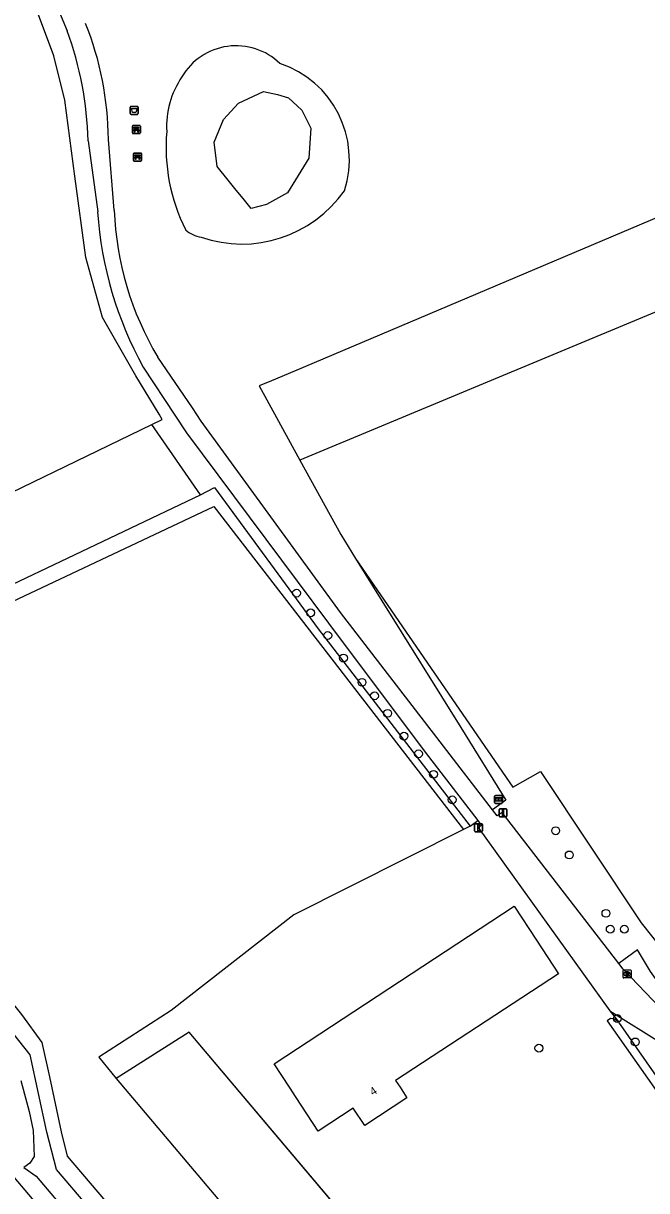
# Model space of a CAD drawing. Extents: x 164494 to 166241, y 382475 to 384494.
# Drawn here: x 164901.4 to 164979.2, y 382987.1 to 383132.9 of the extents above; entities that cross this region are included whole.
import ezdxf

# ---------------------------------------------------------------- set-up
doc = ezdxf.new("R2010")
doc.units = 0
for name, color, linetype in [('IMGEO_Afsluitpaal', 7, 'Continuous'), ('IMGEO_Afvalbak', 7, 'Continuous'), ('IMGEO_Bank', 7, 'Continuous'), ('IMGEO_Boom', 7, 'Continuous'), ('IMGEO_Bouwland', 7, 'Continuous'), ('IMGEO_Grasland_agrarisch', 7, 'Continuous'), ('IMGEO_Grasland_overig', 7, 'Continuous'), ('IMGEO_Groenvoorziening', 7, 'Continuous'), ('IMGEO_Hek', 7, 'Continuous'), ('IMGEO_Informatiebord', 7, 'Continuous'), ('IMGEO_Loofbos', 7, 'Continuous'), ('IMGEO_Meer_plas_ven_vijver', 7, 'Continuous'), ('IMGEO_Pand', 7, 'Continuous'), ('IMGEO_Pand_nummerreeks', 7, 'Continuous'), ('IMGEO_Rioolput', 7, 'Continuous'), ('IMGEO_Voetpad_halfverhard', 7, 'Continuous'), ('IMGEO_Waterloop', 7, 'Continuous')]:
    doc.layers.add(name, color=color, linetype=linetype)

msp = doc.modelspace()

# ---------------------------------------------------------------- linework, layer by layer
at = {"layer": 'IMGEO_Afsluitpaal'}
for p, q in [((164960.8, 383033.88), (164960.8, 383034.68)), ((164960.8, 383034.68), (164960.8, 383033.88)), ((164960.9, 383034.78), (164961.69, 383034.78)), ((164961.69, 383034.78), (164960.9, 383034.78)), ((164961.79, 383034.68), (164961.79, 383033.88)), ((164961.79, 383033.88), (164961.79, 383034.68)), ((164957.73, 383032.02), (164957.73, 383032.82)), ((164957.73, 383032.82), (164957.73, 383032.02)), ((164957.83, 383032.92), (164958.62, 383032.92)), ((164958.62, 383032.92), (164957.83, 383032.92)), ((164958.72, 383032.82), (164958.72, 383032.02)), ((164958.72, 383032.02), (164958.72, 383032.82)), ((164961.69, 383033.78), (164960.9, 383033.78)), ((164960.9, 383033.78), (164961.69, 383033.78)), ((164958.62, 383031.92), (164957.83, 383031.92)), ((164957.83, 383031.92), (164958.62, 383031.92))]:
    msp.add_line(p, q, dxfattribs=at)
for points in [[(164961.22, 383034.65), (164961.37, 383034.65), (164961.37, 383033.9), (164961.22, 383033.9), (164961.22, 383034.65)], [(164958.15, 383032.79), (164958.3, 383032.79), (164958.3, 383032.04), (164958.15, 383032.04), (164958.15, 383032.79)]]:
    msp.add_lwpolyline(points, dxfattribs=at)
for centre, start, end in [((164960.9, 383034.68), 90, 180), ((164960.9, 383034.68), 90, 180), ((164961.69, 383034.68), 0, 90), ((164961.69, 383034.68), 360, 90), ((164957.83, 383032.82), 90, 180), ((164957.83, 383032.82), 90, 180), ((164958.62, 383032.82), 0, 90), ((164958.62, 383032.82), 360, 90), ((164960.9, 383033.88), 180, 270), ((164960.9, 383033.88), 180, 270), ((164961.69, 383033.88), 270, 0), ((164961.69, 383033.88), 270, 0), ((164957.83, 383032.02), 180, 270), ((164957.83, 383032.02), 180, 270), ((164958.62, 383032.02), 270, 0), ((164958.62, 383032.02), 270, 0)]:
    msp.add_arc(centre, 0.1, start, end, dxfattribs=at)
at = {"layer": 'IMGEO_Afvalbak'}
for p, q in [((164914.74, 383121.63), (164914.74, 383122.43)), ((164914.74, 383122.43), (164914.74, 383121.63)), ((164914.84, 383122.53), (164915.63, 383122.53)), ((164915.63, 383122.53), (164914.84, 383122.53)), ((164915.63, 383121.53), (164914.84, 383121.53)), ((164914.84, 383121.53), (164915.63, 383121.53)), ((164915.73, 383122.43), (164915.73, 383121.63)), ((164915.73, 383121.63), (164915.73, 383122.43))]:
    msp.add_line(p, q, dxfattribs=at)
msp.add_lwpolyline([(164914.88, 383122.25), (164915.59, 383122.25), (164915.44, 383121.78), (164915.03, 383121.78), (164914.88, 383122.25)], dxfattribs=at)
for centre, start, end in [((164914.84, 383122.43), 90, 180), ((164914.84, 383122.43), 90, 180), ((164914.84, 383121.63), 180, 270), ((164914.84, 383121.63), 180, 270), ((164915.63, 383122.43), 0, 90), ((164915.63, 383122.43), 360, 90), ((164915.63, 383121.63), 270, 0), ((164915.63, 383121.63), 270, 0)]:
    msp.add_arc(centre, 0.1, start, end, dxfattribs=at)
at = {"layer": 'IMGEO_Bank'}
for p, q in [((164915, 383119.21), (164915, 383120.05)), ((164915, 383120.05), (164915, 383119.21)), ((164915.07, 383120.14), (164915.91, 383120.14)), ((164915.91, 383120.14), (164915.07, 383120.14)), ((164916, 383120.06), (164916, 383119.22)), ((164916, 383119.22), (164916, 383120.06)), ((164915.92, 383119.14), (164915.08, 383119.14)), ((164915.08, 383119.14), (164915.92, 383119.14)), ((164915.7, 383119.53), (164915.3, 383119.53)), ((164915.31, 383119.64), (164915.31, 383119.75)), ((164915.35, 383119.75), (164915.35, 383119.64)), ((164915.64, 383119.75), (164915.36, 383119.75)), ((164915.36, 383119.64), (164915.64, 383119.64)), ((164915.65, 383119.64), (164915.65, 383119.75)), ((164915.69, 383119.75), (164915.69, 383119.64)), ((164915.16, 383115.77), (164915.16, 383116.61)), ((164915.16, 383116.61), (164915.16, 383115.77)), ((164915.23, 383116.69), (164916.07, 383116.69)), ((164916.07, 383116.69), (164915.23, 383116.69)), ((164916.08, 383115.7), (164915.24, 383115.7)), ((164915.24, 383115.7), (164916.08, 383115.7)), ((164915.85, 383116.09), (164915.46, 383116.09)), ((164915.47, 383116.2), (164915.47, 383116.31)), ((164915.51, 383116.31), (164915.51, 383116.2)), ((164915.8, 383116.31), (164915.52, 383116.31)), ((164915.52, 383116.2), (164915.8, 383116.2)), ((164915.8, 383116.2), (164915.8, 383116.31)), ((164915.85, 383116.31), (164915.85, 383116.2)), ((164916.16, 383116.62), (164916.16, 383115.78)), ((164916.16, 383115.78), (164916.16, 383116.62))]:
    msp.add_line(p, q, dxfattribs=at)
for points in [[(164915.25, 383119.53), (164915.1, 383119.53), (164915.22, 383119.64), (164915.3, 383119.64)], [(164915.3, 383119.75), (164915.22, 383119.75), (164915.22, 383119.92), (164915.78, 383119.92), (164915.78, 383119.75), (164915.7, 383119.75)], [(164915.3, 383119.53), (164915.3, 383119.32), (164915.25, 383119.32), (164915.25, 383119.53)], [(164915.7, 383119.64), (164915.78, 383119.64), (164915.89, 383119.53), (164915.75, 383119.53)], [(164915.75, 383119.53), (164915.75, 383119.32), (164915.7, 383119.32), (164915.7, 383119.53)], [(164915.4, 383116.09), (164915.26, 383116.09), (164915.37, 383116.2), (164915.46, 383116.2)], [(164915.46, 383116.31), (164915.37, 383116.31), (164915.37, 383116.47), (164915.94, 383116.47), (164915.94, 383116.31), (164915.85, 383116.31)], [(164915.45, 383116.09), (164915.45, 383115.88), (164915.41, 383115.88), (164915.41, 383116.09)], [(164915.85, 383116.2), (164915.94, 383116.2), (164916.05, 383116.09), (164915.91, 383116.09)], [(164915.9, 383116.09), (164915.9, 383115.88), (164915.86, 383115.88), (164915.86, 383116.09)]]:
    msp.add_lwpolyline(points, dxfattribs=at)
for centre, radius, start, end in [((164915.08, 383120.06), 0.0779, 92.4484, 184.2845), ((164915.08, 383120.06), 0.0779, 92.4484, 184.2845), ((164915.92, 383120.06), 0.0779, 2.4484, 94.2845), ((164915.92, 383120.06), 0.0779, 2.4484, 94.2845), ((164915.08, 383119.21), 0.0779, 182.4484, 274.2845), ((164915.08, 383119.21), 0.0779, 182.4484, 274.2845), ((164915.25, 383119.53), 0.00671, 2.8957, 87.1043), ((164915.3, 383119.75), 0.00671, 2.8957, 87.1043), ((164915.3, 383119.64), 0.00671, 272.8957, 357.1043), ((164915.3, 383119.53), 0.00671, 92.8957, 177.1043), ((164915.36, 383119.75), 0.00671, 92.8957, 177.1043), ((164915.36, 383119.64), 0.00671, 182.8957, 267.1043), ((164915.64, 383119.75), 0.00671, 2.8957, 87.1043), ((164915.64, 383119.64), 0.00671, 272.8957, 357.1043), ((164915.7, 383119.75), 0.00671, 92.8957, 177.1043), ((164915.7, 383119.64), 0.00671, 182.8957, 267.1043), ((164915.7, 383119.53), 0.00671, 2.8957, 87.1043), ((164915.75, 383119.53), 0.00671, 92.8957, 177.1043), ((164915.92, 383119.21), 0.0779, 272.4484, 4.2845), ((164915.92, 383119.21), 0.0779, 272.4484, 4.2845), ((164915.23, 383116.62), 0.0779, 92.4484, 184.2845), ((164915.23, 383116.62), 0.0779, 92.4484, 184.2845), ((164915.23, 383115.77), 0.0779, 182.4484, 274.2845), ((164915.23, 383115.77), 0.0779, 182.4484, 274.2845), ((164915.4, 383116.09), 0.00671, 2.8957, 87.1043), ((164915.46, 383116.09), 0.00671, 92.8957, 177.1043), ((164915.46, 383116.31), 0.00671, 2.8957, 87.1043), ((164915.46, 383116.2), 0.00671, 272.8957, 357.1043), ((164915.52, 383116.31), 0.00671, 92.8957, 177.1043), ((164915.52, 383116.2), 0.00671, 182.8957, 267.1043), ((164915.8, 383116.31), 0.00671, 2.8957, 87.1043), ((164915.8, 383116.2), 0.00671, 272.8957, 357.1043), ((164915.85, 383116.31), 0.00671, 92.8957, 177.1043), ((164915.85, 383116.2), 0.00671, 182.8957, 267.1043), ((164915.85, 383116.09), 0.00671, 2.8957, 87.1043), ((164915.91, 383116.09), 0.00671, 92.8957, 177.1043), ((164916.08, 383116.62), 0.0779, 2.4484, 94.2845), ((164916.08, 383116.62), 0.0779, 2.4484, 94.2845), ((164916.08, 383115.77), 0.0779, 272.4484, 4.2845), ((164916.08, 383115.77), 0.0779, 272.4484, 4.2845)]:
    msp.add_arc(centre, radius, start, end, dxfattribs=at)
at = {"layer": 'IMGEO_Boom'}
for centre in [(164935.51, 383061.72), (164937.27, 383059.26), (164939.41, 383056.43), (164941.37, 383053.61), (164943.69, 383050.58), (164945.25, 383048.89), (164946.88, 383046.71), (164948.92, 383043.86), (164950.74, 383041.65), (164952.62, 383039.09), (164954.95, 383035.91), (164967.87, 383032.04), (164969.57, 383029.02), (164974.15, 383021.73), (164974.69, 383019.74), (164976.45, 383019.74), (164975.57, 383008.58), (164965.78, 383004.88), (164977.81, 383005.66)]:
    msp.add_circle(centre, 0.489, dxfattribs=at)
at = {"layer": 'IMGEO_Bouwland'}
msp.add_lwpolyline([(164917.44, 383082.79), (164918.72, 383083.41), (164918.33, 383084.06), (164915.45, 383088.85), (164911.27, 383096.16), (164909.18, 383103.67), (164907.83, 383113.8), (164906.55, 383123.3), (164905.21, 383128.83), (164901.89, 383137.67)], dxfattribs=at)
at = {"layer": 'IMGEO_Grasland_agrarisch'}
for points in [[(164935.94, 383078.32), (164941.02, 383069.04), (164942.89, 383066.03)], [(164978.3, 382906.6), (164963.55, 382923.49), (164958.94, 382929.28), (164948.83, 382942.18), (164906.89, 382991.38), (164906.16, 382994.45), (164904.68, 383001.29), (164903.72, 383005.58), (164901.18, 383009.07), (164869.53, 383048.58)], [(164956.36, 383032.18), (164935.16, 383021.54), (164919.85, 383009.57), (164910.82, 383003.74), (164912.98, 383001.11)]]:
    msp.add_lwpolyline(points, dxfattribs=at)
at = {"layer": 'IMGEO_Grasland_overig'}
for points in [[(164923.52, 383074.02), (164925.27, 383074.92), (164938.2, 383057.26), (164950.49, 383041.3), (164957.19, 383032.6)], [(164877.23, 383051.99), (164883.77, 383053.03), (164925.17, 383072.54), (164956.36, 383032.18)], [(164942.89, 383066.03), (164962.54, 383037.48), (164965.98, 383039.44), (164978.57, 383020.55), (165001.87, 382991.22), (165015.25, 382976.38), (165016.92, 382975.37), (165018.31, 382975.28), (165019.27, 382975.58), (165020.2, 382976.12), (165027.58, 382988.52)], [(164942.89, 383066.03), (164946.18, 383060.75), (164956.02, 383044.93), (164961.66, 383035.86), (164959.97, 383034.67)], [(164957.19, 383032.6), (164956.36, 383032.18)], [(164898.81, 382990.39), (164910.5, 382976.6), (164938.86, 382942.69), (164946.83, 382933.03), (164960.96, 382915.6), (164968.82, 382905.87), (164972.81, 382902.82)]]:
    msp.add_lwpolyline(points, dxfattribs=at)
at = {"layer": 'IMGEO_Groenvoorziening'}
for points in [[(164957.19, 383032.6), (164958.14, 383033.33)], [(164974.64, 383009.54), (164975.76, 383008.14)]]:
    msp.add_lwpolyline(points, dxfattribs=at)
for centre, radius, start, end in [((164927.96, 383122.26), 7.84, 45.9084, 149.7637), ((164929.46, 383115.89), 12.64, 342.0528, 71.7587), ((164930.16, 383120.05), 10.88, 145.5336, 183.4069), ((164942.25, 383117.42), 23.04, 175.0534, 206.5122), ((164928.68, 383120.96), 15.63, 251.0398, 324.9878), ((164924.32, 383110.18), 4.07, 228.6514, 259.8587)]:
    msp.add_arc(centre, radius, start, end, dxfattribs=at)
at = {"layer": 'IMGEO_Hek'}
for points in [[(164749.68, 383168.56), (164783.15, 383128.36), (164821.67, 383082.19), (164846.05, 383053.08), (164878.38, 383014.85), (164897.52, 382991.91), (164898.81, 382990.39), (164910.5, 382976.6), (164938.86, 382942.69), (164946.83, 382933.03), (164960.96, 382915.6), (164968.82, 382905.87), (164972.81, 382902.82), (164977.12, 382899.52), (164973.8, 382896.41), (164970.38, 382893.62)], [(164946.35, 382978.12), (164922.1, 383006.9)]]:
    msp.add_lwpolyline(points, dxfattribs=at)
at = {"layer": 'IMGEO_Informatiebord'}
for p, q in [((164960.24, 383035.55), (164960.24, 383036.35)), ((164960.24, 383036.35), (164960.24, 383035.55)), ((164960.34, 383036.45), (164961.13, 383036.45)), ((164961.13, 383036.45), (164960.34, 383036.45)), ((164961.23, 383036.35), (164961.23, 383035.55)), ((164961.23, 383035.55), (164961.23, 383036.35)), ((164961.13, 383035.45), (164960.34, 383035.45)), ((164960.34, 383035.45), (164961.13, 383035.45))]:
    msp.add_line(p, q, dxfattribs=at)
for points in [[(164960.34, 383036.18), (164961.13, 383036.18), (164961.13, 383035.72), (164960.34, 383035.72), (164960.34, 383036.18)], [(164960.41, 383036.12), (164960.41, 383035.78), (164960.68, 383035.78), (164960.68, 383036), (164960.79, 383036), (164960.79, 383035.78), (164961.06, 383035.78), (164961.06, 383036.12), (164960.79, 383036.12), (164960.79, 383036.04), (164960.68, 383036.04), (164960.68, 383036.12), (164960.41, 383036.12)]]:
    msp.add_lwpolyline(points, dxfattribs=at)
for centre, start, end in [((164960.34, 383036.35), 90, 180), ((164960.34, 383036.35), 90, 180), ((164960.34, 383035.55), 180, 270), ((164960.34, 383035.55), 180, 270), ((164961.13, 383036.35), 0, 90), ((164961.13, 383036.35), 360, 90), ((164961.13, 383035.55), 270, 0), ((164961.13, 383035.55), 270, 0)]:
    msp.add_arc(centre, 0.1, start, end, dxfattribs=at)
at = {"layer": 'IMGEO_Loofbos'}
for points in [[(164997.67, 383115.88), (164935.25, 383089.46), (164932.36, 383088.24), (164930.85, 383087.6), (164935.94, 383078.32)], [(165000.63, 383105.28), (164935.94, 383078.32)], [(164866.17, 383057.97), (164917.44, 383082.79)], [(164923.52, 383074.02), (164917.44, 383082.79)], [(164877.23, 383051.99), (164882.54, 383054.52), (164923.52, 383074.02)], [(164946.35, 382978.12), (164939.73, 382985.98), (164922.1, 383006.9), (164912.98, 383001.11)], [(164912.98, 383001.11), (164938.11, 382971.31), (164946.35, 382978.12)]]:
    msp.add_lwpolyline(points, dxfattribs=at)
at = {"layer": 'IMGEO_Meer_plas_ven_vijver'}
msp.add_lwpolyline([(164931.38, 383124.38), (164933.12, 383124.02), (164934.5, 383123.6), (164936.15, 383122.04), (164937.3, 383119.79), (164937.03, 383116.06), (164935.7, 383113.9), (164934.36, 383111.74), (164931.74, 383110.27), (164929.83, 383109.77), (164929, 383110.8), (164927.8, 383112.27), (164926.96, 383113.31), (164925.58, 383115.01), (164925.22, 383118.04), (164926.37, 383120.89), (164928.25, 383122.91), (164931.38, 383124.38)], dxfattribs=at)
at = {"layer": 'IMGEO_Pand'}
msp.add_lwpolyline([(164962.7, 383022.6), (164965.48, 383018.36), (164968.22, 383014.18), (164947.88, 383000.85), (164948.44, 383000), (164949.3, 382998.68), (164944.02, 382995.23), (164942.6, 382997.4), (164938.19, 382994.5), (164935.47, 382998.7), (164934.62, 383000), (164932.71, 383002.94), (164962.7, 383022.6)], dxfattribs=at)
at = {"layer": 'IMGEO_Rioolput'}
for p, q in [((164976.3, 383013.72), (164976.3, 383014.58)), ((164976.37, 383014.65), (164977.22, 383014.65)), ((164977.22, 383013.65), (164976.37, 383013.65)), ((164976.81, 383013.87), (164976.78, 383013.87)), ((164976.79, 383014.43), (164976.81, 383014.43)), ((164977.3, 383014.58), (164977.3, 383013.72))]:
    msp.add_line(p, q, dxfattribs=at)
for points in [[(164976.3, 383013.72), (164976.3, 383014.58)], [(164976.37, 383014.65), (164977.22, 383014.65)], [(164977.22, 383013.65), (164976.37, 383013.65)], [(164976.89, 383014.35), (164976.63, 383014.35), (164976.63, 383013.95)], [(164976.63, 383013.95), (164976.76, 383013.95), (164976.76, 383014.11), (164976.77, 383014.11)], [(164976.81, 383014.27), (164976.76, 383014.27), (164976.76, 383014.19)], [(164976.76, 383014.19), (164976.81, 383014.19)], [(164976.82, 383014.08), (164976.89, 383013.95), (164977.03, 383013.95), (164976.96, 383014.08)], [(164977.3, 383014.58), (164977.3, 383013.72)]]:
    msp.add_lwpolyline(points, dxfattribs=at)
for centre, radius, start, end in [((164976.37, 383014.57), 0.0765, 91.552, 178.448), ((164976.37, 383014.57), 0.0765, 91.552, 178.448), ((164976.37, 383013.72), 0.0765, 181.552, 268.448), ((164976.37, 383013.72), 0.0765, 181.552, 268.448), ((164976.77, 383014.06), 0.0533, 26.0293, 88.6989), ((164976.82, 383014.17), 0.0964, 77.0061, 93.1865), ((164976.79, 383014.38), 0.19, 274.7715, 282.9687), ((164976.83, 383014.23), 0.0378, 276.6634, 79.6772), ((164976.89, 383014.24), 0.109, 350.3612, 89.416), ((164976.88, 383014.24), 0.112, 277.5842, 350.9817), ((164976.87, 383014.02), 0.108, 29.5134, 73.7905), ((164977.22, 383014.57), 0.0765, 1.552, 88.448), ((164977.22, 383014.57), 0.0765, 1.552, 88.448), ((164977.22, 383013.72), 0.0765, 271.552, 358.448), ((164977.22, 383013.72), 0.0765, 271.552, 358.448)]:
    msp.add_arc(centre, radius, start, end, dxfattribs=at)
for centre, major_axis, ratio, start_param, end_param in [((164976.78, 383014.15), (-0.387, 0.002), 0.722429, 4.712389, 7.853982), ((164976.81, 383014.15), (-0.39, 0.002), 0.717154, 1.570796, 4.712389)]:
    msp.add_ellipse(centre, major_axis=major_axis, ratio=ratio, start_param=start_param, end_param=end_param, dxfattribs=at)
at = {"layer": 'IMGEO_Voetpad_halfverhard'}
for points in [[(164895.48, 383159.09), (164906.88, 383131.98)], [(164909.48, 383118.21), (164910.67, 383109.35)], [(164912.74, 383109.57), (164912.01, 383118.38)], [(164959.97, 383034.67), (164953.44, 383043.14), (164940.98, 383059.31), (164923.61, 383083.22), (164922.5, 383084.86), (164918.18, 383091.2)], [(164916.36, 383089.96), (164920.3, 383083.96), (164921.75, 383081.76), (164939.49, 383057.98), (164951.58, 383041.85), (164958.14, 383033.33)], [(164975.75, 383015.45), (164961.21, 383034.31), (164960.56, 383033.9), (164959.97, 383034.67)], [(164958.14, 383033.33), (164958.62, 383032.7), (164958.19, 383032.43), (164974.64, 383009.54)], [(165015.12, 382972.75), (165009.43, 382976.85), (165002.92, 382983.02), (164995.3, 382992.08), (164983.76, 383006.98), (164976.31, 383014.73), (164975.75, 383015.45)], [(164974.64, 383009.54), (164981.18, 383005.46), (164993.64, 382989.09), (164999.82, 382981.64), (165007.24, 382975.05), (165012.81, 382970.53), (165017.56, 382967.61), (165018.58, 382964.86)]]:
    msp.add_lwpolyline(points, dxfattribs=at)
for centre, radius, start, end in [((164865.54, 383117.02), 43.96, 1.5512, 19.9), ((164872.63, 383118.16), 39.38, 0.3239, 21.9816), ((164957.28, 383112.51), 46.72, 183.8856, 208.8682), ((164951.3, 383111.02), 38.59, 182.1505, 210.8899)]:
    msp.add_arc(centre, radius, start, end, dxfattribs=at)
at = {"layer": 'IMGEO_Waterloop'}
for points in [[(164973.36, 382905.84), (164975.68, 382904.38), (164976.32, 382905), (164976.05, 382905.67), (164974.31, 382907.57), (164952.5, 382934.61), (164905.52, 382989.73), (164904.31, 382994.4), (164902.22, 383004.05), (164867.65, 383047.75)], [(165028.22, 382987.73), (165026.09, 382983.7), (165024.72, 382980.09), (165022, 382975.25), (165018.67, 382974.11), (165017.27, 382974.11), (165016.16, 382974.56), (165013.43, 382976.29), (165007.43, 382980.87), (165005.25, 382983.12), (165000, 382989.51), (164990.79, 383000), (164985.25, 383006.71), (164979.73, 383014.46), (164978.09, 383017.15), (164975.75, 383015.45)], [(164975.76, 383008.14), (164975.2, 383008.52), (164974.72, 383008.57), (164974.32, 383008.31), (164980.12, 383000), (164983.68, 382994.9), (164984.93, 382992.89), (164988.4, 382988.33)], [(165017.3, 382964.18), (165012.21, 382969.76), (165010.12, 382970.89), (165002.14, 382977.36), (165000, 382979.17), (164990.72, 382987.06), (164989.43, 382988.57), (164981.44, 383000), (164975.76, 383008.14)], [(164901.07, 383000.85), (164902.13, 382996.96), (164902.61, 382994.59), (164902.74, 382991.36), (164902.2, 382990.51), (164901.44, 382989.96), (164902.98, 382988.91), (164907.36, 382983.72), (164924.18, 382964.13), (164950.42, 382933.57), (164954.19, 382929.82), (164959.36, 382922.04), (164968.83, 382910.1), (164973.36, 382905.84)]]:
    msp.add_lwpolyline(points, dxfattribs=at)

# ---------------------------------------------------------------- texts
at = {"layer": 'IMGEO_Pand_nummerreeks'}
msp.add_text('4', height=1, rotation=33.244, dxfattribs=at).set_placement((164945.05, 382998.91))

doc.saveas('drawing.dxf')
